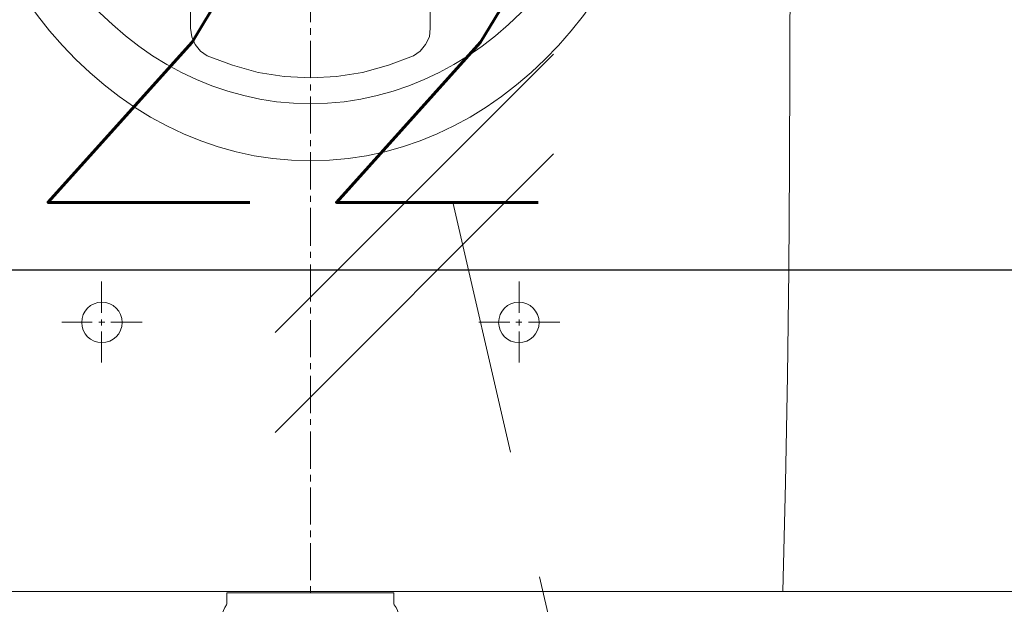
# Model space of a CAD drawing. Header units: millimetres. Extents: x 23192 to 177760, y -399809 to -79279.
# Tile 734 of 868: x 73927 to 73963, y -194619 to -194597. Entities that reach past the tile are written whole.
import ezdxf

# ---------------------------------------------------------------- set-up
doc = ezdxf.new("R2010")
doc.units = ezdxf.units.MM
doc.linetypes.add('HIDDEN2', pattern=[4.7625, 3.175, -1.5875])
doc.layers.get('0').update_dxf_attribs({"lineweight": 0})
for name, color, linetype, lineweight in [('!! 2 ZABUDOWA GK-MDF', 54, 'Continuous', 13), ('!! 2_wypos-sanitarne', 240, 'Continuous', 9), ('!! wymiary osi', 250, 'Continuous', 9)]:
    doc.layers.add(name, color=color, linetype=linetype, lineweight=lineweight)
doc.layers.add('!! 2_WYBURZENIA DO REMONTU', color=7, linetype='Continuous', lineweight=0, true_color=0x4d4d4d, plot=False)
doc.layers.add('!!_@ wypos sanit nd', color=7, linetype='Continuous', lineweight=0, plot=False)
doc.styles.add('TXT', font='simplex.shx')
doc.dimstyles.new('DIM50', dxfattribs={"dimscale": 5, "dimtxt": 2.5, "dimasz": 1.5, "dimexe": 0, "dimexo": 0, "dimgap": 0.5, "dimtad": 1, "dimdec": 4, "dimrnd": 0.5, "dimdsep": 46, "dimtxsty": 'TXT', "dimblk1": 'TICK1', "dimblk2": 'TICK1', "dimsah": 1, "dimcen": 0, "dimse1": 1, "dimse2": 1, "dimclrd": 1, "dimclre": 7, "dimclrt": 9, "dimadec": 0, "dimazin": 0, "dimtfac": 1, "dimtdec": 4, "dimtmove": 2, "dimatfit": 3, "dimldrblk": 'TICK1', "dimfxl": 1, "dimtolj": 1, "dimarcsym": 0})

# ---------------------------------------------------------------- blocks, each defined once
blk = doc.blocks.new('A$Cff2eaf8b')
blk.add_lwpolyline([(-0.04, -0.0685), (-0.03255, -0.0685, 0.236962), (-0.03118, -0.07775, -0.154353), (-0.031, -0.07832), (-0.031, -0.08218), (0.031, -0.08218), (0.031, -0.07832, -0.154353), (0.03118, -0.07775, 0.236962), (0.03255, -0.0685), (0.04, -0.0685)], format="xyb")
blk = doc.blocks.new('A$C6ce7c513')
at = {"lineweight": 0}
for points in [[(0, 0), (0, -0.00246)], [(-0.17548, -0.00049), (-0.17646, -0.04094), (-0.1772, -0.08064), (-0.1777, -0.11986), (-0.17794, -0.15833), (-0.17819, -0.23404)], [(-0.17548, -0.00049), (0.17547, -0.00049)], [(0, -0.00469), (0, -0.0185)], [(0, -0.02072), (0, -0.02318)], [(0, -0.0254), (0, -0.03921)], [(0, -0.04143), (0, -0.0439)], [(0, -0.04612), (0, -0.05993)], [(0, -0.0624), (0, -0.06461)], [(0, -0.06683), (0, -0.08064)], [(0, -0.08311), (0, -0.08533)], [(-0.07757, -0.08557), (-0.07757, -0.09717)], [(0, -0.08755), (0, -0.10136)], [(0.07756, -0.08557), (0.07756, -0.09717)], [(-0.08102, -0.10062), (-0.09261, -0.10062)], [(-0.07633, -0.10062), (-0.07855, -0.10062)], [(-0.07757, -0.09939), (-0.07757, -0.1016)], [(-0.06252, -0.10062), (-0.07411, -0.10062)], [(0.06252, -0.10062), (0.07411, -0.10062)], [(0.07633, -0.10062), (0.07855, -0.10062)], [(0.07756, -0.09939), (0.07756, -0.1016)], [(0.08101, -0.10062), (0.09236, -0.10062)], [(-0.07757, -0.10408), (-0.07757, -0.11567)], [(0, -0.10383), (0, -0.10605)], [(0.07756, -0.10408), (0.07756, -0.11567)], [(0, -0.10827), (0, -0.12208)], [(0, -0.12455), (0, -0.12677)], [(0, -0.12898), (0, -0.14304)], [(0, -0.14526), (0, -0.14748)], [(0, -0.14995), (0, -0.16376)], [(0, -0.16598), (0, -0.1682)], [(0, -0.17066), (0, -0.18447)], [(0, -0.18669), (0, -0.18892)], [(-0.04452, -0.22344), (-0.04452, -0.20988), (-0.04427, -0.20667), (-0.04279, -0.20371), (-0.04082, -0.20124), (-0.03835, -0.19952), (-0.02898, -0.19607), (-0.01936, -0.19335), (-0.00974, -0.19187), (-0.00013, -0.19138), (0.00974, -0.19187), (0.01936, -0.19335), (0.02898, -0.19607), (0.03835, -0.19952), (0.04082, -0.20124), (0.04279, -0.20371), (0.04402, -0.20667), (0.04451, -0.20988), (0.04451, -0.22344)], [(0, -0.19138), (0, -0.20519)], [(0, -0.20741), (0, -0.20988)], [(0, -0.2121), (0, -0.22591)]]:
    blk.add_lwpolyline(points, dxfattribs=at)
for centre in [(-0.07744, -0.1005), (0.07744, -0.1005)]:
    blk.add_circle(centre, 0.00752, dxfattribs=at)
for centre, major_axis, ratio in [((0, -0.32554), (0, -0.16499), 0.830338), ((0, -0.32974), (0, -0.14798), 0.83084)]:
    blk.add_ellipse(centre, major_axis=major_axis, ratio=ratio, start_param=0, end_param=6.283185, dxfattribs=at)
blk = doc.blocks.new('TICK1')
at = {"color": 0}
for p, q in [((0, -1.4), (0, 1.4)), ((0, 0), (-1, 0))]:
    blk.add_line(p, q, dxfattribs=at)
at = {"color": 2}
blk.add_line((-1, -1), (1, 1), dxfattribs=at)
blk = doc.blocks.new('*D1930')
at = {"layer": '!! wymiary osi', "color": 1, "lineweight": -2, "transparency": 16777216}
blk.add_line((73777.923, -194606.38), (74084.923, -194606.38), dxfattribs=at)
at = {"layer": 'DEFPOINTS', "color": 0, "transparency": 16777216}
for p in [(74092.423, -194606.38), (73770.423, -194639.588), (74092.423, -194639.588)]:
    blk.add_point(p, dxfattribs=at)
at = {"layer": '!! wymiary osi', "color": 1, "lineweight": -2, "transparency": 16777216, "xscale": 7.5, "yscale": 7.5, "zscale": 7.5, "rotation": 180}
blk.add_blockref('TICK1', (73770.423, -194606.38), dxfattribs=at)
at = {"layer": '!! wymiary osi', "color": 1, "lineweight": -2, "transparency": 16777216, "xscale": 7.5, "yscale": 7.5, "zscale": 7.5}
blk.add_blockref('TICK1', (74092.423, -194606.38), dxfattribs=at)
at = {"layer": '!! wymiary osi', "color": 9, "transparency": 16777216, "insert": (73931.423, -194597.63), "char_height": 12.5, "attachment_point": 5, "style": 'TXT'}
blk.add_mtext('\\A1;322', dxfattribs=at)

msp = doc.modelspace()

# ---------------------------------------------------------------- linework, layer by layer
at = {"layer": '!! 2 ZABUDOWA GK-MDF'}
msp.add_lwpolyline([(73782.42327, -194618.3383), (74092.42327, -194618.3383)], dxfattribs=at)
at = {"layer": '!! 2_WYBURZENIA DO REMONTU', "linetype": 'HIDDEN2', "ltscale": 3}
msp.add_line((73942.71611, -194603.87186), (73946.34981, -194619.60527), dxfattribs=at)
at = {"layer": '!! 2_WYBURZENIA DO REMONTU'}
for points in [[(73946.46015, -194598.36901), (73936.11431, -194608.71485)], [(73946.46015, -194602.07563), (73936.11431, -194612.42147)]]:
    msp.add_lwpolyline(points, dxfattribs=at)

# ---------------------------------------------------------------- block references
at = {"layer": '!! 2_wypos-sanitarne', "xscale": 100, "yscale": 100, "zscale": 100, "rotation": 180}
msp.add_blockref('A$C6ce7c513', (73937.4231, -194618.3873), dxfattribs=at)
at = {"layer": '!!_@ wypos sanit nd', "xscale": 100, "yscale": 100, "zscale": 100, "rotation": 180}
msp.add_blockref('A$Cff2eaf8b', (73937.4231, -194626.6053), dxfattribs=at)

# ---------------------------------------------------------------- dimensions: what is measured, and where the dimension line sits
at = {"layer": '!! wymiary osi'}
dim = msp.add_linear_dim(base=(74092.42327, -194606.38034), p1=(73770.42327, -194639.5883), p2=(74092.42327, -194639.5883), dimstyle='DIM50', dxfattribs=at)
dim.commit()
dim.dimension.update_dxf_attribs({"geometry": '*D1930', "text_midpoint": (73931.42327, -194597.63034)})

doc.saveas('drawing.dxf')
